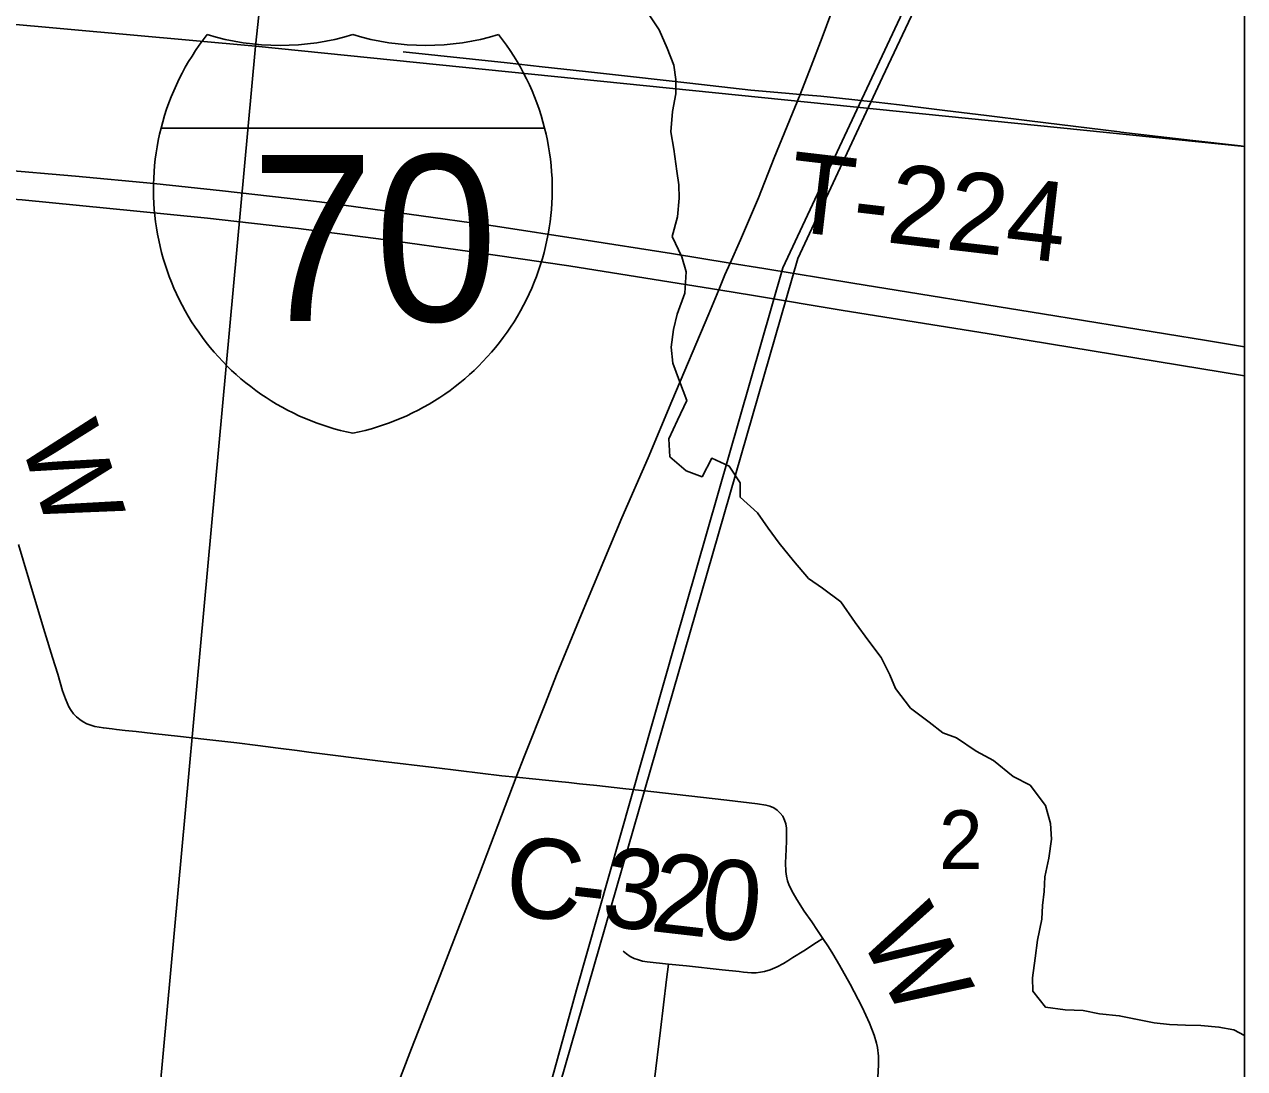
# Model space of a CAD drawing. Extents: x 0 to 1134, y 0 to 440.
# Drawn here: x 845.495 to 846.364, y 360.296 to 361.04 of the extents above; entities that cross this region are included whole.
import ezdxf

# ---------------------------------------------------------------- set-up
doc = ezdxf.new("R2010")
doc.units = 0
for name, color, linetype in [('Default', 7, 'Continuous'), ('GM_X_County_Road', 7, 'Continuous'), ('GM_X_County_Road_Text', 7, 'Continuous'), ('GM_X_Interstate_Location', 7, 'Continuous'), ('GM_X_Interstate_Route', 7, 'Continuous'), ('GM_X_Interstate_Shield', 7, 'Continuous'), ('GM_X_Minor_River', 7, 'Continuous'), ('GM_X_Rail_Line', 7, 'Continuous'), ('GM_X_Section', 7, 'Continuous'), ('GM_X_Section_Text', 7, 'Continuous'), ('GM_X_Township_Road', 7, 'Continuous'), ('GM_X_Township_Road_Text', 7, 'Continuous'), ('GM_X_Unincorporated', 7, 'Continuous'), ('SH_Cut_Line', 7, 'Continuous')]:
    doc.layers.add(name, color=color, linetype=linetype)

msp = doc.modelspace()

# ---------------------------------------------------------------- linework, layer by layer
at = {"layer": 'Default'}
for points in [[(846.36382, 360.95246), (846.36382, 361.99448), (845.76989, 362.05542), (845.65913, 361.02393)], [(846.36382, 359.93718), (846.36382, 360.95246), (845.65913, 361.02393), (845.56732, 360.02133)]]:
    msp.add_lwpolyline(points, close=True, dxfattribs=at)
at = {"layer": 'GM_X_County_Road'}
for points in [[(846.04732, 360.98957), (846.05513, 361.00975), (846.06295, 361.03006), (846.08664, 361.09427), (846.09364, 361.11352)], [(845.9559, 360.77096), (845.98226, 360.83335), (845.98924, 360.85034), (845.99361, 360.86097), (845.99733, 360.86946), (846.00462, 360.88613), (846.01745, 360.91605), (846.02879, 360.94449), (846.04732, 360.98957)], [(845.84502, 360.5031), (845.85088, 360.51841), (845.86571, 360.55593), (845.87372, 360.57614), (845.89138, 360.61923), (845.9203, 360.68788), (845.93884, 360.73059), (845.9559, 360.77096)], [(845.67133, 360.05391), (845.67404, 360.0609), (845.70762, 360.14777), (845.7289, 360.20279), (845.74343, 360.24045), (845.75702, 360.27512), (845.77032, 360.30992), (845.79067, 360.36197), (845.81869, 360.43435), (845.84502, 360.5031)], [(845.84502, 360.5031), (845.85885, 360.5018), (845.87507, 360.50006), (845.88243, 360.49926), (845.89, 360.49845), (845.90246, 360.49711), (845.92098, 360.49509), (845.94084, 360.49294), (845.99492, 360.48677), (846.01679, 360.48426), (846.02283, 360.48327), (846.02571, 360.48243), (846.02841, 360.48122), (846.03087, 360.47961), (846.03301, 360.47761), (846.03477, 360.47526), (846.03611, 360.47264), (846.03701, 360.46982), (846.03749, 360.46688), (846.0376, 360.46386), (846.03758, 360.45774), (846.03721, 360.45155), (846.03686, 360.44218), (846.03707, 360.43589), (846.03744, 360.43273), (846.03827, 360.42933), (846.03948, 360.42598), (846.04216, 360.42061), (846.04485, 360.41592), (846.05018, 360.40777), (846.05545, 360.39999), (846.05964, 360.39388), (846.06335, 360.38813)], [(846.06335, 360.38813), (846.06742, 360.38238), (846.07059, 360.37719), (846.07531, 360.36933), (846.08276, 360.35576), (846.09129, 360.33919), (846.09658, 360.32799), (846.1, 360.31939), (846.1017, 360.31353), (846.1023, 360.31053), (846.10298, 360.30447), (846.10305, 360.29832), (846.10251, 360.28906), (846.10096, 360.27089)]]:
    msp.add_lwpolyline(points, dxfattribs=at)
at = {"layer": 'GM_X_Interstate_Route'}
msp.add_line((846.20903, 360.81462), (846.36382, 360.78905), dxfattribs=at)
for points in [[(845.4754, 360.93612), (845.5311, 360.93142), (845.58674, 360.92606), (845.63568, 360.92103), (845.70484, 360.91303), (845.76867, 360.90433), (845.83019, 360.89573), (845.89157, 360.88622), (845.95561, 360.87619), (845.99733, 360.86946), (846.02129, 360.86559), (846.08472, 360.85516), (846.21993, 360.83327), (846.33671, 360.81433), (846.36382, 360.80989)], [(845.41643, 360.92004), (845.45134, 360.91744), (845.49298, 360.91443), (845.57465, 360.90643), (845.6251, 360.90142), (845.68975, 360.89401), (845.75041, 360.88621), (845.81187, 360.8778), (845.88233, 360.86739), (845.93137, 360.85958), (845.98924, 360.85034), (846.01405, 360.84637), (846.07791, 360.83576), (846.18039, 360.81935), (846.20903, 360.81462)]]:
    msp.add_lwpolyline(points, dxfattribs=at)
at = {"layer": 'GM_X_Interstate_Shield'}
for p, q in [((845.59195, 360.96568), (845.86521, 360.96568)), ((845.86521, 360.96568), (845.59195, 360.96568)), ((845.86521, 360.96568), (845.59195, 360.96568))]:
    msp.add_line(p, q, dxfattribs=at)
for centre, start, end in [((845.76409, 360.92214), 141.66896, 165.80665), ((845.6767, 361.20207), 253.00908, 286.99093), ((845.78047, 361.20207), 253.00908, 286.99093), ((845.69307, 360.92214), 14.19335, 38.33104), ((845.76409, 360.92214), 165.80665, 258.46304), ((845.69307, 360.92214), 281.53696, 14.19335)]:
    msp.add_arc(centre, 0.17756, start, end, dxfattribs=at)
at = {"layer": 'GM_X_Minor_River'}
for points in [[(845.93823, 361.04851), (845.94684, 361.03555), (845.95242, 361.02262), (845.95724, 361.01046), (845.95868, 361.00021), (845.9586, 360.98997), (845.95624, 360.97748), (845.955, 360.96308), (845.95717, 360.95055), (845.95932, 360.93499), (845.96076, 360.92512), (845.96107, 360.91564), (845.95984, 360.90238), (845.95595, 360.88838), (845.96303, 360.87393), (845.96597, 360.86329), (845.96511, 360.84813), (845.9597, 360.833), (845.95697, 360.82203), (845.95536, 360.80953), (845.95641, 360.79815)], [(845.95641, 360.79815), (845.96123, 360.78522), (845.96642, 360.77153), (845.95989, 360.75755), (845.95374, 360.74433), (845.9544, 360.73143), (845.96605, 360.72149), (845.97736, 360.71724), (845.98428, 360.73045), (845.99672, 360.72468), (846.00457, 360.71286), (846.0045, 360.70263), (846.01689, 360.69154), (846.02438, 360.68049), (846.03224, 360.66982), (846.04236, 360.65723), (846.05324, 360.64464), (846.06302, 360.63774), (846.07619, 360.62816), (846.08629, 360.6133), (846.09603, 360.59996), (846.10502, 360.58852), (846.11098, 360.57596), (846.11507, 360.56645), (846.12593, 360.55234), (846.1391, 360.54239), (846.14888, 360.53473), (846.15869, 360.53125), (846.17261, 360.52166), (846.18505, 360.51512), (846.19896, 360.50365), (846.21102, 360.49749), (846.22188, 360.483), (846.22557, 360.47008), (846.22624, 360.45908), (846.22425, 360.44545), (846.2215, 360.4322), (846.22104, 360.42159), (846.21983, 360.41174), (846.21938, 360.40189), (846.21625, 360.38712), (846.21463, 360.37425), (846.21264, 360.36023), (846.21294, 360.35075), (846.22194, 360.33931), (846.23592, 360.33731), (846.24878, 360.33683), (846.26049, 360.33447), (846.27447, 360.33323), (846.28505, 360.33087), (846.2994, 360.32811), (846.31036, 360.32689), (846.32171, 360.32643), (846.33268, 360.32634), (846.34553, 360.32511), (846.35611, 360.32313), (846.36382, 360.3192)]]:
    msp.add_lwpolyline(points, dxfattribs=at)
at = {"layer": 'GM_X_Rail_Line'}
for points in [[(844.56813, 358.32366), (844.86684, 358.90039), (845.05469, 359.25529), (845.1142, 359.34636), (845.17721, 359.41641), (845.24139, 359.47945), (845.34722, 359.58157), (845.53698, 359.74902), (845.59771, 359.81013), (845.64891, 359.8662), (845.72061, 359.95179), (845.77973, 360.04843), (845.8395, 360.19068), (845.85692, 360.23943), (845.88783, 360.35154), (845.95783, 360.59786), (846.0349, 360.86605), (846.09469, 360.99395), (846.15285, 361.11814), (846.21545, 361.24884), (846.26985, 361.36661), (846.36382, 361.56425)], [(846.34583, 361.51022), (846.10595, 361.002), (846.04564, 360.87263), (845.85586, 360.21407), (845.78508, 360.04488), (845.72293, 359.94437), (845.65326, 359.86219), (845.57582, 359.78045), (845.55636, 359.75947), (845.52169, 359.67181), (845.49774, 359.60638), (845.39929, 359.36254), (845.20645, 358.86078), (845.17796, 358.7931), (844.95659, 358.35326), (844.58202, 357.60321), (844.3357, 357.1113), (844.09011, 356.61956), (843.83754, 356.1142)]]:
    msp.add_lwpolyline(points, dxfattribs=at)
at = {"layer": 'GM_X_Section'}
for points in [[(844.75987, 362.13104), (845.76989, 362.05542), (845.65913, 361.02393), (844.66636, 361.11407)], [(844.66636, 361.11407), (845.65913, 361.02393), (845.56732, 360.02133), (844.57454, 360.11035)]]:
    msp.add_lwpolyline(points, close=True, dxfattribs=at)
at = {"layer": 'GM_X_Township_Road'}
for points in [[(845.76453, 361.02004), (845.83852, 361.0121), (845.86332, 361.00936), (845.89432, 361.00607), (845.92842, 361.00223), (845.96873, 360.99774), (846.0121, 360.99262), (846.03678, 360.9904), (846.04732, 360.98957)], [(846.04732, 360.98957), (846.06195, 360.98836), (846.07316, 360.98711), (846.10146, 360.98402), (846.11795, 360.98218), (846.15022, 360.97822), (846.17995, 360.97457), (846.21062, 360.97081), (846.27464, 360.96296), (846.27564, 360.96284)], [(846.27564, 360.96284), (846.30849, 360.95882), (846.32698, 360.95677), (846.36087, 360.95294), (846.36382, 360.95263)], [(845.49031, 360.66884), (845.50113, 360.63311), (845.5091, 360.60631), (845.51462, 360.5885), (845.51834, 360.57663), (845.5218, 360.56472), (845.52382, 360.5589), (845.52499, 360.55607), (845.52632, 360.55333), (845.52784, 360.55072), (845.52962, 360.5483), (845.53165, 360.54609), (845.53403, 360.54415), (845.53643, 360.54253), (845.53911, 360.54118), (845.54192, 360.54012), (845.54484, 360.53929), (845.55085, 360.53823), (845.55701, 360.53756), (845.56011, 360.5372), (845.56634, 360.53651), (845.57419, 360.53564), (845.58617, 360.53431), (845.59694, 360.53312), (845.60368, 360.53237), (845.6245, 360.53007), (845.64584, 360.52755), (845.6609, 360.52561), (845.66642, 360.52492), (845.67528, 360.52381), (845.6889, 360.5221), (845.69727, 360.52105), (845.74836, 360.51463), (845.78847, 360.50971), (845.83477, 360.50414), (845.84502, 360.5031)], [(845.95346, 360.36994), (845.96623, 360.36873), (845.99154, 360.36591), (846.00373, 360.36459), (846.00681, 360.36432), (846.01257, 360.3637), (846.01581, 360.36382), (846.01892, 360.36418), (846.02191, 360.36465), (846.02575, 360.36585), (846.03077, 360.36801), (846.03533, 360.37052), (846.03844, 360.37232), (846.04203, 360.3746), (846.04994, 360.37939), (846.0588, 360.38537), (846.06335, 360.38813)], [(845.92113, 360.37921), (845.92359, 360.37722), (845.9262, 360.37542), (845.92899, 360.37396), (845.93196, 360.3729), (845.93502, 360.37215), (845.93815, 360.37164), (845.95346, 360.36994)], [(845.94311, 360.28591), (845.94768, 360.32302), (845.95198, 360.35905), (845.95346, 360.36994)]]:
    msp.add_lwpolyline(points, dxfattribs=at)
at = {"layer": 'GM_X_Unincorporated'}
msp.add_lwpolyline([(844.765, 362.19261), (844.71599, 361.6377), (844.68428, 361.30246), (844.65124, 360.946), (844.65077, 360.94088), (844.64888, 360.92016), (844.64856, 360.91666), (844.51563, 359.45838), (844.48647, 359.10165), (844.5185, 359.09831), (845.26832, 359.03036), (845.52486, 359.0075), (846.36382, 358.92914), (846.36382, 365.00894)], dxfattribs=at)
at = {"layer": 'SH_Cut_Line'}
msp.add_lwpolyline([(846.36382, 355.71807), (846.36382, 369.31807)], dxfattribs=at)

# ---------------------------------------------------------------- texts
at = {"layer": 'GM_X_County_Road_Text'}
for s, rotation, p in [('C', 353.2913, (845.83485, 360.40594)), ('3', 353.34322, (845.90443, 360.39776)), ('2', 353.46577, (845.93933, 360.39369)), ('0', 353.88777, (845.97456, 360.38966)), ('-', 353.30056, (845.88121, 360.40049)), ('W', 297.33963, (846.08858, 360.3915))]:
    msp.add_text(s, height=0.05682, rotation=rotation, dxfattribs=at).set_placement(p)
at = {"layer": 'GM_X_Interstate_Location'}
for s in ['-', '.', ',']:
    msp.add_text(s, height=0.000189, dxfattribs=at).set_placement((845.72856, 360.89012))
msp.add_text('70', height=0.000189, rotation=0.00001, dxfattribs=at).set_placement((845.68986, 360.85092))
at = {"layer": 'GM_X_Interstate_Shield'}
msp.add_text('70', height=0.118371, dxfattribs=at).set_placement((845.65584, 360.82808))
at = {"layer": 'GM_X_Section_Text'}
msp.add_text('2', height=0.04186, rotation=0.00001, dxfattribs=at).set_placement((846.14611, 360.43768))
at = {"layer": 'GM_X_Township_Road_Text'}
for s, height, rotation, p in [('T-224', 0.056818, 353.32371, (846.03657, 360.89271)), ('W', 0.05682, 287.52434, (845.49119, 360.74404))]:
    msp.add_text(s, height=height, rotation=rotation, dxfattribs=at).set_placement(p)

doc.saveas('drawing.dxf')
